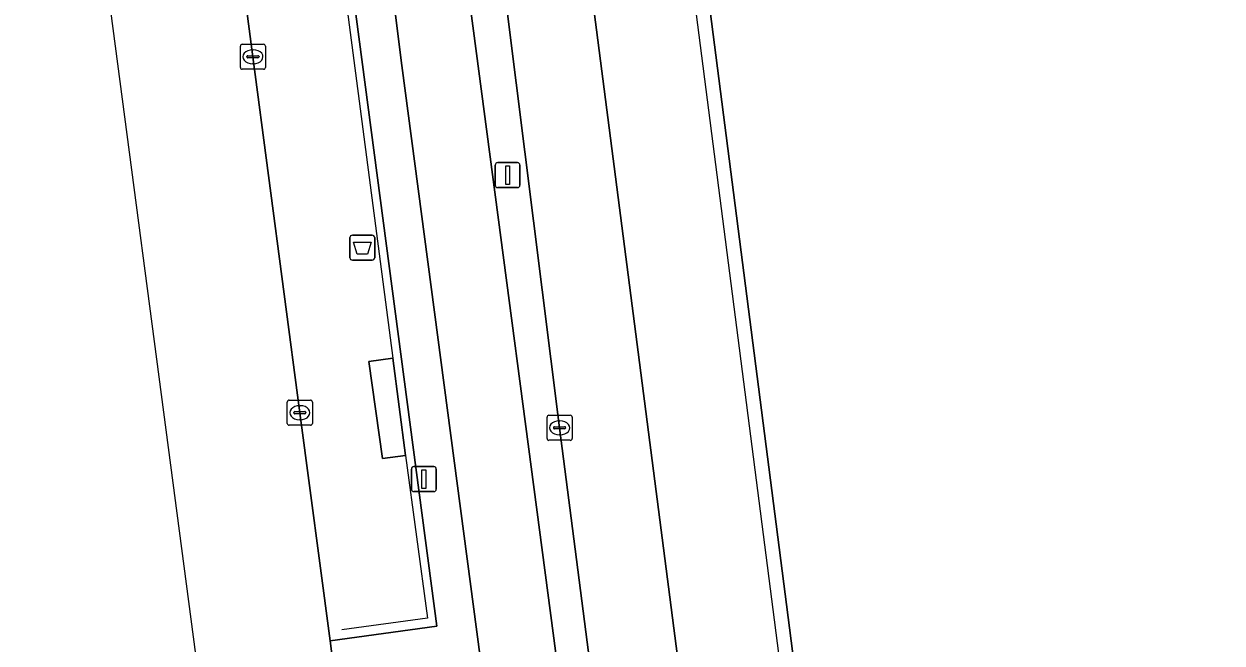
# Model space of a CAD drawing. Extents: x 161084 to 161928, y 385354 to 386522.
# Drawn here: x 161101.91 to 161149.74, y 386404.39 to 386429.13 of the extents above; entities that cross this region are included whole.
import ezdxf

# ---------------------------------------------------------------- set-up
doc = ezdxf.new("R2010")
doc.units = 0
for name, color, linetype in [('IMGEO_Afvalbak', 7, 'Continuous'), ('IMGEO_Berm_groen', 7, 'Continuous'), ('IMGEO_Fietspad_gesloten', 7, 'Continuous'), ('IMGEO_Hek', 7, 'Continuous'), ('IMGEO_Kolk', 7, 'Continuous'), ('IMGEO_Lichtmast', 7, 'Continuous'), ('IMGEO_OVBaan_gesloten', 7, 'Continuous'), ('IMGEO_Pand', 7, 'Continuous'), ('IMGEO_Pand_overbouw', 7, 'Continuous'), ('IMGEO_Rijbaan_lokaal_open', 7, 'Continuous'), ('IMGEO_Voetpad_open', 7, 'Continuous')]:
    doc.layers.add(name, color=color, linetype=linetype)

msp = doc.modelspace()

# ---------------------------------------------------------------- linework, layer by layer
at = {"layer": 'IMGEO_Afvalbak'}
for p, q in [((161114.923, 386419.79), (161114.923, 386420.59)), ((161114.923, 386420.59), (161114.923, 386419.79)), ((161115.023, 386420.69), (161115.813, 386420.69)), ((161115.813, 386420.69), (161115.023, 386420.69)), ((161115.913, 386420.59), (161115.913, 386419.79)), ((161115.913, 386419.79), (161115.913, 386420.59)), ((161115.813, 386419.69), (161115.023, 386419.69)), ((161115.023, 386419.69), (161115.813, 386419.69))]:
    msp.add_line(p, q, dxfattribs=at)
msp.add_lwpolyline([(161115.066, 386420.404), (161115.77, 386420.404), (161115.621, 386419.934), (161115.215, 386419.934), (161115.066, 386420.404)], dxfattribs=at)
for centre, start, end in [((161115.023, 386420.59), 90, 180), ((161115.023, 386420.59), 90, 180), ((161115.813, 386420.59), 0, 90), ((161115.813, 386420.59), 360, 90), ((161115.023, 386419.79), 180, 270), ((161115.023, 386419.79), 180, 270), ((161115.813, 386419.79), 270, 0), ((161115.813, 386419.79), 270, 0)]:
    msp.add_arc(centre, 0.1, start, end, dxfattribs=at)
at = {"layer": 'IMGEO_Berm_groen'}
for points in [[(161117.604, 386440.708), (161113.746, 386440.205), (161118.398, 386405.074), (161114.138, 386404.484), (161114.806, 386399.344), (161116.899, 386383.439), (161119.124, 386366.588), (161121.922, 386345.27), (161124.483, 386325.989), (161125.434, 386318.836), (161130.244, 386319.488), (161126.026, 386351.491), (161124.802, 386360.782), (161124.084, 386367.159), (161123.805, 386370.259), (161123.435, 386376.272), (161123.185, 386379.592), (161122.883, 386382.795), (161120.645, 386399.915), (161116.997, 386427.466), (161116.541, 386431.094)], [(161119.403, 386432.293), (161123.705, 386399.75), (161125.848, 386383.298), (161126.343, 386377.415), (161126.838, 386369.756), (161127.306, 386364.878), (161128.999, 386351.716), (161133.208, 386319.879), (161135.192, 386320.122), (161135.031, 386321.357), (161132.533, 386340.936), (161131.448, 386349.726)], [(161131.448, 386349.726), (161130.82, 386354.615), (161123.295, 386412.993), (161120.865, 386432.304)]]:
    msp.add_lwpolyline(points, dxfattribs=at)
at = {"layer": 'IMGEO_Fietspad_gesloten'}
msp.add_lwpolyline([(161116.541, 386431.094), (161116.997, 386427.466), (161120.645, 386399.915), (161122.883, 386382.795), (161123.185, 386379.592), (161123.435, 386376.272), (161123.805, 386370.259), (161124.084, 386367.159), (161124.802, 386360.782), (161126.026, 386351.491), (161130.244, 386319.488), (161130.746, 386315.681), (161131.56, 386309.52), (161132.652, 386301.264), (161135.62, 386301.6), (161134.536, 386309.914), (161133.208, 386319.879), (161128.999, 386351.716), (161127.306, 386364.878), (161126.838, 386369.756), (161126.343, 386377.415), (161125.848, 386383.298), (161123.705, 386399.75), (161119.403, 386432.293)], dxfattribs=at)
at = {"layer": 'IMGEO_Hek'}
for points in [[(161114.782, 386429.906), (161116.642, 386415.774)], [(161117.137, 386411.887), (161118.024, 386405.388), (161114.606, 386404.919)]]:
    msp.add_lwpolyline(points, dxfattribs=at)
at = {"layer": 'IMGEO_Kolk'}
for p, q in [((161110.551, 386427.39), (161110.551, 386428.242)), ((161110.626, 386428.316), (161111.478, 386428.316)), ((161111.552, 386428.242), (161111.552, 386427.39)), ((161110.81, 386427.81), (161110.81, 386427.822)), ((161111.248, 386427.773), (161110.85, 386427.773)), ((161110.853, 386427.859), (161111.251, 386427.859)), ((161111.039, 386428.096), (161111.064, 386428.096)), ((161111.294, 386427.822), (161111.294, 386427.81)), ((161111.478, 386427.316), (161110.626, 386427.316)), ((161111.062, 386427.536), (161111.037, 386427.536)), ((161112.424, 386413.171), (161112.424, 386414.023)), ((161112.499, 386414.097), (161113.351, 386414.097)), ((161112.912, 386413.877), (161112.937, 386413.877)), ((161113.425, 386414.023), (161113.425, 386413.171)), ((161112.683, 386413.591), (161112.683, 386413.603)), ((161113.121, 386413.554), (161112.723, 386413.554)), ((161112.726, 386413.64), (161113.124, 386413.64)), ((161112.935, 386413.317), (161112.91, 386413.317)), ((161113.167, 386413.603), (161113.167, 386413.591)), ((161122.794, 386412.567), (161122.794, 386413.419)), ((161122.869, 386413.493), (161123.721, 386413.493)), ((161123.795, 386413.419), (161123.795, 386412.567)), ((161113.351, 386413.097), (161112.499, 386413.097)), ((161123.053, 386412.987), (161123.053, 386412.999)), ((161123.491, 386412.95), (161123.093, 386412.95)), ((161123.096, 386413.036), (161123.494, 386413.036)), ((161123.282, 386413.273), (161123.307, 386413.273)), ((161123.537, 386412.999), (161123.537, 386412.987)), ((161123.721, 386412.493), (161122.869, 386412.493)), ((161123.305, 386412.713), (161123.28, 386412.713))]:
    msp.add_line(p, q, dxfattribs=at)
for points in [[(161110.551, 386427.39), (161110.551, 386428.242)], [(161110.626, 386428.316), (161111.478, 386428.316)], [(161111.552, 386428.242), (161111.552, 386427.39)], [(161111.478, 386427.316), (161110.626, 386427.316)], [(161112.424, 386413.171), (161112.424, 386414.023)], [(161112.499, 386414.097), (161113.351, 386414.097)], [(161113.425, 386414.023), (161113.425, 386413.171)], [(161122.794, 386412.567), (161122.794, 386413.419)], [(161122.869, 386413.493), (161123.721, 386413.493)], [(161123.795, 386413.419), (161123.795, 386412.567)], [(161113.351, 386413.097), (161112.499, 386413.097)], [(161123.721, 386412.493), (161122.869, 386412.493)]]:
    msp.add_lwpolyline(points, dxfattribs=at)
for centre, radius, start, end in [((161110.628, 386428.24), 0.0765, 91.552, 178.448), ((161110.628, 386428.24), 0.0765, 91.552, 178.448), ((161111.476, 386428.24), 0.0765, 1.552, 88.448), ((161111.476, 386428.24), 0.0765, 1.552, 88.448), ((161110.85, 386427.819), 0.0403, 85.8775, 175.7526), ((161110.847, 386427.809), 0.0366, 178.938, 274.7102), ((161111.251, 386427.816), 0.043, 264.8664, 352.4533), ((161111.255, 386427.821), 0.0386, 1.7309, 96.639), ((161110.628, 386427.392), 0.0765, 181.552, 268.448), ((161110.628, 386427.392), 0.0765, 181.552, 268.448), ((161111.476, 386427.392), 0.0765, 271.552, 358.448), ((161111.476, 386427.392), 0.0765, 271.552, 358.448), ((161112.501, 386414.021), 0.0765, 91.552, 178.448), ((161112.501, 386414.021), 0.0765, 91.552, 178.448), ((161113.349, 386414.021), 0.0765, 1.552, 88.448), ((161113.349, 386414.021), 0.0765, 1.552, 88.448), ((161112.723, 386413.6), 0.0403, 85.8775, 175.7526), ((161112.72, 386413.59), 0.0366, 178.938, 274.7102), ((161113.124, 386413.597), 0.043, 264.8664, 352.4533), ((161113.128, 386413.602), 0.0386, 1.7309, 96.639), ((161122.871, 386413.417), 0.0765, 91.552, 178.448), ((161122.871, 386413.417), 0.0765, 91.552, 178.448), ((161123.719, 386413.417), 0.0765, 1.552, 88.448), ((161123.719, 386413.417), 0.0765, 1.552, 88.448), ((161112.501, 386413.173), 0.0765, 181.552, 268.448), ((161112.501, 386413.173), 0.0765, 181.552, 268.448), ((161113.349, 386413.173), 0.0765, 271.552, 358.448), ((161113.349, 386413.173), 0.0765, 271.552, 358.448), ((161123.093, 386412.996), 0.0403, 85.8775, 175.7526), ((161123.09, 386412.986), 0.0366, 178.938, 274.7102), ((161123.494, 386412.993), 0.043, 264.8664, 352.4533), ((161123.498, 386412.998), 0.0386, 1.7309, 96.639), ((161122.871, 386412.569), 0.0765, 181.552, 268.448), ((161122.871, 386412.569), 0.0765, 181.552, 268.448), ((161123.719, 386412.569), 0.0765, 271.552, 358.448), ((161123.719, 386412.569), 0.0765, 271.552, 358.448)]:
    msp.add_arc(centre, radius, start, end, dxfattribs=at)
for centre, major_axis, ratio, start_param, end_param in [((161111.038, 386427.816), (-0.387, 0.002), 0.722429, 4.712389, 7.853982), ((161111.063, 386427.816), (-0.39, 0.002), 0.717154, 1.570796, 4.712389), ((161112.911, 386413.597), (-0.387, 0.002), 0.722429, 4.712389, 7.853982), ((161112.936, 386413.597), (-0.39, 0.002), 0.717154, 1.570796, 4.712389), ((161123.281, 386412.993), (-0.387, 0.002), 0.722429, 4.712389, 7.853982), ((161123.306, 386412.993), (-0.39, 0.002), 0.717154, 1.570796, 4.712389)]:
    msp.add_ellipse(centre, major_axis=major_axis, ratio=ratio, start_param=start_param, end_param=end_param, dxfattribs=at)
at = {"layer": 'IMGEO_Lichtmast'}
for p, q in [((161120.722, 386422.688), (161120.722, 386423.488)), ((161120.722, 386423.488), (161120.722, 386422.688)), ((161120.822, 386423.588), (161121.612, 386423.588)), ((161121.612, 386423.588), (161120.822, 386423.588)), ((161121.712, 386423.488), (161121.712, 386422.688)), ((161121.712, 386422.688), (161121.712, 386423.488)), ((161121.612, 386422.588), (161120.822, 386422.588)), ((161120.822, 386422.588), (161121.612, 386422.588)), ((161117.479, 386411.446), (161118.269, 386411.446)), ((161118.269, 386411.446), (161117.479, 386411.446)), ((161117.379, 386410.546), (161117.379, 386411.346)), ((161117.379, 386411.346), (161117.379, 386410.546)), ((161118.369, 386411.346), (161118.369, 386410.546)), ((161118.369, 386410.546), (161118.369, 386411.346)), ((161118.269, 386410.446), (161117.479, 386410.446)), ((161117.479, 386410.446), (161118.269, 386410.446))]:
    msp.add_line(p, q, dxfattribs=at)
for points in [[(161121.142, 386423.463), (161121.292, 386423.463), (161121.292, 386422.713), (161121.142, 386422.713), (161121.142, 386423.463)], [(161117.799, 386411.321), (161117.949, 386411.321), (161117.949, 386410.571), (161117.799, 386410.571), (161117.799, 386411.321)]]:
    msp.add_lwpolyline(points, dxfattribs=at)
for centre, start, end in [((161120.822, 386423.488), 90, 180), ((161120.822, 386423.488), 90, 180), ((161121.612, 386423.488), 0, 90), ((161121.612, 386423.488), 360, 90), ((161120.822, 386422.688), 180, 270), ((161120.822, 386422.688), 180, 270), ((161121.612, 386422.688), 270, 0), ((161121.612, 386422.688), 270, 0), ((161117.479, 386411.346), 90, 180), ((161117.479, 386411.346), 90, 180), ((161118.269, 386411.346), 0, 90), ((161118.269, 386411.346), 360, 90), ((161117.479, 386410.546), 180, 270), ((161117.479, 386410.546), 180, 270), ((161118.269, 386410.546), 270, 0), ((161118.269, 386410.546), 270, 0)]:
    msp.add_arc(centre, 0.1, start, end, dxfattribs=at)
at = {"layer": 'IMGEO_OVBaan_gesloten'}
msp.add_lwpolyline([(161101.911, 386455.889), (161122.086, 386302.892), (161123.722, 386290.484), (161128.924, 386291.151), (161128.968, 386290.953), (161129.173, 386290.962), (161126.758, 386308.896), (161126.625, 386309.881), (161125.928, 386315.122), (161125.434, 386318.836), (161124.483, 386325.989), (161121.922, 386345.27), (161119.124, 386366.588), (161116.899, 386383.439), (161114.806, 386399.344), (161114.138, 386404.484), (161112.925, 386413.597), (161111.052, 386427.816), (161109.466, 386439.912), (161109.391, 386441.15), (161109.288, 386444.374), (161109.174, 386447.398)], dxfattribs=at)
at = {"layer": 'IMGEO_Pand'}
msp.add_lwpolyline([(161129.181, 386430.581), (161135.997, 386377.572), (161151.55, 386391.734), (161165.319, 386404.304), (161177.246, 386391.24), (161172.822, 386387.201), (161177.211, 386382.394), (161181.635, 386386.432), (161182.315, 386385.687), (161192.77, 386395.186), (161192.534, 386395.445), (161172.271, 386417.729)], dxfattribs=at)
at = {"layer": 'IMGEO_Pand_overbouw'}
msp.add_lwpolyline([(161129.181, 386430.581), (161128.631, 386430.446), (161135.492, 386377.106), (161135.997, 386377.572)], close=True, dxfattribs=at)
at = {"layer": 'IMGEO_Rijbaan_lokaal_open'}
msp.add_lwpolyline([(161120.865, 386432.304), (161123.295, 386412.993), (161130.82, 386354.615), (161131.448, 386349.726), (161133.481, 386349.985), (161134.921, 386350.17), (161134.5, 386353.481), (161124.618, 386430.025)], dxfattribs=at)
at = {"layer": 'IMGEO_Voetpad_open'}
msp.add_lwpolyline([(161109.174, 386447.398), (161109.288, 386444.374), (161109.391, 386441.15), (161109.466, 386439.912), (161111.052, 386427.816), (161112.925, 386413.597), (161114.138, 386404.484), (161118.398, 386405.074), (161113.746, 386440.205), (161117.604, 386440.708), (161119.119, 386444.911), (161120.925, 386448.94), (161123.011, 386452.691), (161123.486, 386454.374), (161120.9, 386457.962), (161111.555, 386456.967)], dxfattribs=at)
for points in [[(161129.181, 386430.581), (161128.631, 386430.446), (161124.618, 386430.025), (161134.5, 386353.481), (161134.921, 386350.17), (161138.85, 386350.754), (161135.492, 386377.106), (161135.997, 386377.572)], [(161116.642, 386415.774), (161115.675, 386415.64), (161116.227, 386411.771), (161117.137, 386411.887)], [(161116.642, 386415.774), (161117.137, 386411.887), (161116.227, 386411.771), (161115.675, 386415.64)]]:
    msp.add_lwpolyline(points, close=True, dxfattribs=at)

doc.saveas('drawing.dxf')
